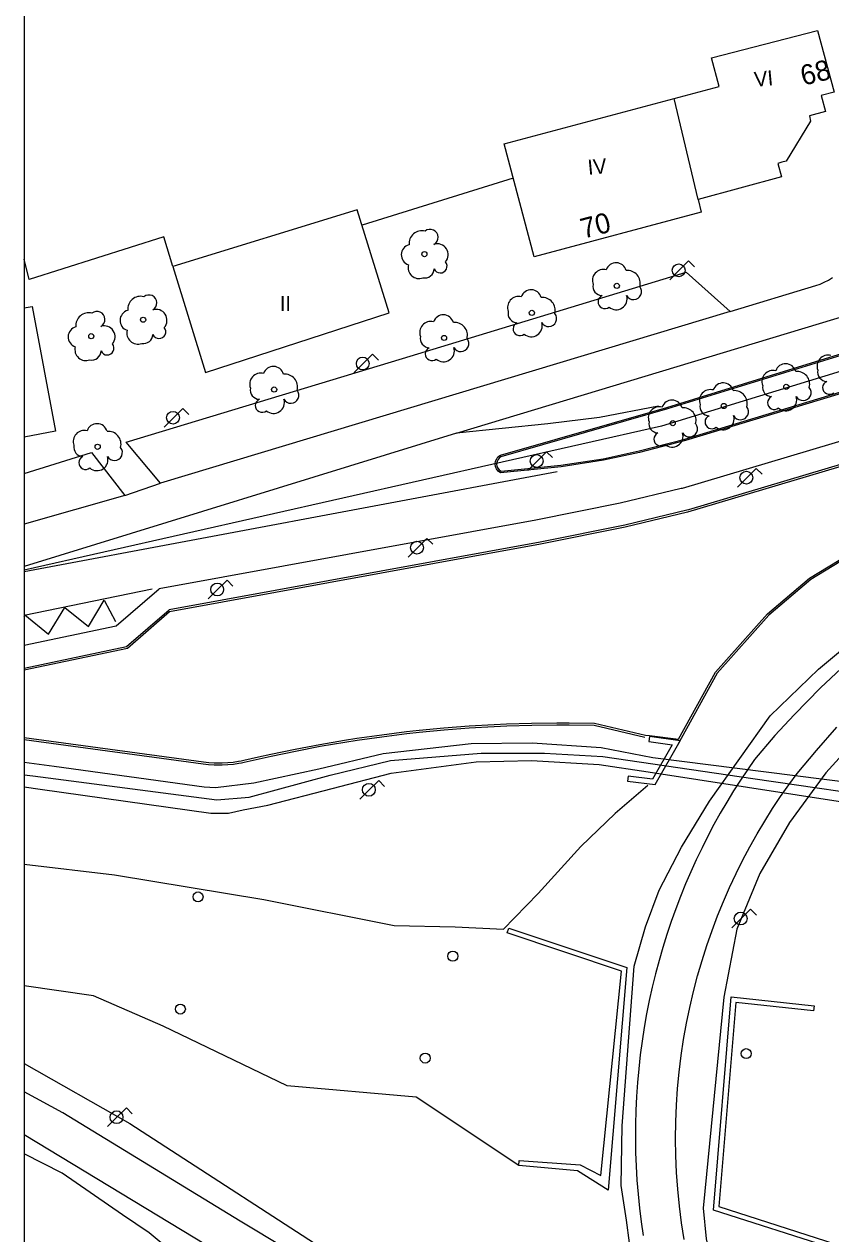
# Model space of a CAD drawing. Extents: x 282771 to 285132, y 4823109 to 4825496.
# Drawn here: x 282771.5 to 282851.9, y 4823838 to 4823958.4 of the extents above; entities that cross this region are included whole.
import ezdxf

# ---------------------------------------------------------------- set-up
doc = ezdxf.new("R2010")
doc.units = 0
for name, color, linetype in [('ACERA-BORDILLO', 7, 'Continuous'), ('ACERA-INTERIOR', 7, 'Continuous'), ('ARBOL', 7, 'Continuous'), ('BORDILLO', 7, 'Continuous'), ('CALLE-EJE', 7, 'Continuous'), ('CARGA_DESCARGA', 7, 'Continuous'), ('CARRIL-BICI-AREA', 7, 'Continuous'), ('CARRIL-BICI-EJE', 7, 'Continuous'), ('Default', 7, 'Continuous'), ('EDIFICIO', 7, 'Continuous'), ('FAROLA', 7, 'Continuous'), ('MEDIANERA', 7, 'Continuous'), ('NUM-PORTAL', 7, 'Continuous'), ('POSTE', 7, 'Continuous'), ('PUENTE', 7, 'Continuous'), ('SENAL-VIARIA', 7, 'Continuous'), ('TALUD', 7, 'Continuous'), ('TXT-ALTURA-EDIFICIO', 7, 'Continuous'), ('VALLA', 7, 'Continuous'), ('ZONA-VERDE', 7, 'Continuous')]:
    doc.layers.add(name, color=color, linetype=linetype)

msp = doc.modelspace()

# ---------------------------------------------------------------- linework, layer by layer
at = {"layer": 'ACERA-BORDILLO'}
for points in [[(282771.5, 4823913.67), (282778.21, 4823915.76), (282781.54, 4823911.48), (282785.08, 4823912.73), (282781.65, 4823916.8), (282809.18, 4823925.14), (282837.45, 4823933.71), (282841.82, 4823929.81), (282850.36, 4823932.39), (282850.79, 4823932.54), (282851.21, 4823932.72), (282851.63, 4823932.94), (282852.03, 4823933.2)], [(282771.5, 4823896.59), (282780.68, 4823898.51), (282784.94, 4823902.19)]]:
    msp.add_lwpolyline(points, dxfattribs=at)
at = {"layer": 'ACERA-INTERIOR'}
msp.add_line((282820.22, 4823943.08), (282805.16, 4823938.42), dxfattribs=at)
for points in [[(282786.3, 4823934.29), (282785.4, 4823937.24), (282771.99, 4823932.99), (282771.5, 4823935.01)], [(282877.45, 4823924.24), (282878.11, 4823922.11), (282837.69, 4823910.06), (282837.53, 4823910.02), (282831.35, 4823908.54), (282822.9, 4823906.84), (282785.94, 4823900.1)], [(282771.5, 4823894.3), (282781.7, 4823896.44), (282785.94, 4823900.1)], [(282771.5, 4823887.2), (282789.33, 4823884.78), (282789.87, 4823884.72), (282790.42, 4823884.68), (282790.69, 4823884.68), (282791.24, 4823884.68), (282791.79, 4823884.7), (282792.34, 4823884.75), (282792.89, 4823884.83), (282793.15, 4823884.88), (282793.42, 4823884.93), (282794.9, 4823885.27), (282796.11, 4823885.54), (282798.54, 4823886.05), (282800.99, 4823886.52), (282803.44, 4823886.94), (282804.68, 4823887.12), (282807.14, 4823887.47), (282809.62, 4823887.78), (282810.86, 4823887.92), (282813.34, 4823888.16), (282815.83, 4823888.36), (282818.32, 4823888.5), (282819.57, 4823888.55), (282822.06, 4823888.63), (282824.55, 4823888.66), (282825.8, 4823888.67), (282828.3, 4823888.63), (282833.35, 4823887.44)]]:
    msp.add_lwpolyline(points, dxfattribs=at)
at = {"layer": 'ARBOL'}
for centre in [(282811.37, 4823935.52), (282830.54, 4823932.36), (282822.08, 4823929.67), (282783.35, 4823928.99), (282778.18, 4823927.35), (282813.33, 4823927.18), (282796.4, 4823922.04), (282847.43, 4823922.31), (282841.2, 4823920.4), (282836.11, 4823918.69), (282778.82, 4823916.34)]:
    msp.add_circle(centre, 0.255, dxfattribs=at)
for centre, radius, start, end in [((282811.94, 4823937.19), 0.797, 298.9625, 128.991), ((282811.11, 4823936.58), 1.27, 75.0327, 185.7993), ((282810.11, 4823935.45), 1.04, 105.6423, 251.3843), ((282812.66, 4823935.46), 1.09, 318.9545, 107.928), ((282810.84, 4823934.19), 1.1, 165.4318, 290.5561), ((282812.96, 4823934.32), 0.672, 203.7367, 39.4725), ((282830.47, 4823933.62), 1.04, 15.6422, 161.3843), ((282811.41, 4823934.08), 0.935, 258.599, 358.1324), ((282829.21, 4823932.89), 1.1, 75.4318, 200.556), ((282831.6, 4823932.62), 1.27, 345.0327, 95.7992), ((282822.01, 4823930.93), 1.04, 15.6422, 161.3843), ((282829.1, 4823932.32), 0.935, 168.5989, 268.1323), ((282832.21, 4823931.79), 0.797, 208.9624, 38.991), ((282783.09, 4823930.05), 1.27, 75.0327, 185.7993), ((282783.92, 4823930.66), 0.797, 298.9625, 128.991), ((282820.75, 4823930.2), 1.1, 75.4318, 200.556), ((282823.14, 4823929.93), 1.27, 345.0327, 95.7992), ((282829.34, 4823930.77), 0.672, 113.7367, 309.4725), ((282830.48, 4823931.07), 1.09, 228.9544, 17.9279), ((282777.92, 4823928.41), 1.27, 75.0327, 185.7993), ((282778.75, 4823929.02), 0.797, 298.9625, 128.991), ((282782.09, 4823928.92), 1.04, 105.6423, 251.3843), ((282784.64, 4823928.93), 1.09, 318.9545, 107.928), ((282820.64, 4823929.63), 0.935, 168.5989, 268.1323), ((282823.75, 4823929.1), 0.797, 208.9624, 38.991), ((282779.47, 4823927.29), 1.09, 318.9545, 107.928), ((282812, 4823927.71), 1.1, 75.4318, 200.556), ((282813.26, 4823928.44), 1.04, 15.6422, 161.3843), ((282814.39, 4823927.44), 1.27, 345.0327, 95.7992), ((282820.88, 4823928.08), 0.672, 113.7367, 309.4725), ((282822.02, 4823928.38), 1.09, 228.9544, 17.9279), ((282776.92, 4823927.28), 1.04, 105.6423, 251.3843), ((282782.82, 4823927.66), 1.1, 165.4318, 290.5561), ((282783.39, 4823927.55), 0.935, 258.599, 358.1324), ((282784.94, 4823927.79), 0.672, 203.7367, 39.4725), ((282811.89, 4823927.14), 0.935, 168.5989, 268.1323), ((282815, 4823926.61), 0.797, 208.9624, 38.991), ((282777.65, 4823926.02), 1.1, 165.4318, 290.5561), ((282778.22, 4823925.91), 0.935, 258.599, 358.1324), ((282779.77, 4823926.15), 0.672, 203.7367, 39.4725), ((282812.13, 4823925.59), 0.672, 113.7367, 309.4725), ((282813.27, 4823925.89), 1.09, 228.9544, 17.9279), ((282851.59, 4823924.36), 1.1, 75.4318, 200.556), ((282795.07, 4823922.57), 1.1, 75.4318, 200.556), ((282796.33, 4823923.3), 1.04, 15.6422, 161.3843), ((282797.46, 4823922.3), 1.27, 345.0327, 95.7992), ((282846.1, 4823922.84), 1.1, 75.4318, 200.556), ((282847.36, 4823923.57), 1.04, 15.6422, 161.3843), ((282848.49, 4823922.57), 1.27, 345.0327, 95.7992), ((282851.48, 4823923.79), 0.935, 168.5989, 268.1323), ((282841.13, 4823921.66), 1.04, 15.6422, 161.3843), ((282845.99, 4823922.27), 0.935, 168.5989, 268.1323), ((282851.72, 4823922.24), 0.672, 113.7367, 309.4725), ((282794.96, 4823922), 0.935, 168.5989, 268.1323), ((282795.2, 4823920.45), 0.672, 113.7367, 309.4725), ((282796.34, 4823920.75), 1.09, 228.9544, 17.9279), ((282798.07, 4823921.47), 0.797, 208.9624, 38.991), ((282839.87, 4823920.93), 1.1, 75.4318, 200.556), ((282842.26, 4823920.66), 1.27, 345.0327, 95.7992), ((282846.23, 4823920.72), 0.672, 113.7367, 309.4725), ((282847.37, 4823921.02), 1.09, 228.9544, 17.9279), ((282849.1, 4823921.74), 0.797, 208.9624, 38.991), ((282834.78, 4823919.22), 1.1, 75.4318, 200.556), ((282836.04, 4823919.95), 1.04, 15.6422, 161.3843), ((282837.17, 4823918.95), 1.27, 345.0327, 95.7992), ((282839.76, 4823920.36), 0.935, 168.5989, 268.1323), ((282842.87, 4823919.83), 0.797, 208.9624, 38.991), ((282834.67, 4823918.65), 0.935, 168.5989, 268.1323), ((282840, 4823918.81), 0.672, 113.7367, 309.4725), ((282841.14, 4823919.11), 1.09, 228.9544, 17.9279), ((282777.49, 4823916.87), 1.1, 75.4318, 200.556), ((282778.75, 4823917.6), 1.04, 15.6422, 161.3843), ((282779.88, 4823916.6), 1.27, 345.0327, 95.7992), ((282834.91, 4823917.1), 0.672, 113.7367, 309.4725), ((282836.05, 4823917.4), 1.09, 228.9544, 17.9279), ((282837.78, 4823918.12), 0.797, 208.9624, 38.991), ((282777.38, 4823916.3), 0.935, 168.5989, 268.1323), ((282780.49, 4823915.77), 0.797, 208.9624, 38.991), ((282777.62, 4823914.75), 0.672, 113.7367, 309.4725), ((282778.76, 4823915.05), 1.09, 228.9544, 17.9279)]:
    msp.add_arc(centre, radius, start, end, dxfattribs=at)
at = {"layer": 'BORDILLO'}
for points in [[(282818.95, 4823915.49), (282835.54, 4823920.25), (282858.01, 4823927.17), (282907.77, 4823942.5), (282962.5, 4823959.67), (282998.6, 4823972.73), (282999.87, 4823969.19), (282967.44, 4823957.37), (282938.24, 4823947.5), (282904.04, 4823937.03), (282863.11, 4823924.74), (282837.37, 4823916.97), (282832.8, 4823915.78), (282829.2, 4823915), (282825, 4823914.35), (282818.97, 4823913.76), (282818.73, 4823913.92), (282818.56, 4823914.13), (282818.46, 4823914.34), (282818.42, 4823914.65), (282818.47, 4823914.91), (282818.59, 4823915.15), (282818.7, 4823915.33), (282818.95, 4823915.49)], [(282922.52, 4823937.88), (282890.69, 4823928.19), (282837.06, 4823912.2), (282836.96, 4823912.17), (282830.87, 4823910.72), (282822.48, 4823909.03), (282784.94, 4823902.19)], [(282832.12, 4823834.83), (282831.52, 4823839.34), (282830.99, 4823842.8), (282831.07, 4823848.74), (282832.26, 4823864.64), (282833.4, 4823868.55), (282834.77, 4823872.19), (282836.98, 4823876.48), (282839.77, 4823881.07), (282845.82, 4823889.56), (282850.62, 4823894.19), (282857.65, 4823900.03), (282867.88, 4823906.29), (282891.12, 4823918.32), (282912.79, 4823929.71), (282924, 4823935.47)], [(282936.64, 4823933.75), (282916.12, 4823923.09), (282891.09, 4823910.38), (282873.4, 4823901.34), (282864.02, 4823895.77), (282857.15, 4823890.08), (282854.38, 4823887.18), (282851.37, 4823883.87), (282847.73, 4823878.93), (282844.78, 4823873.87), (282842.49, 4823868.3), (282841.19, 4823861.55), (282839.15, 4823840.53), (282839.43, 4823837.49), (282841.32, 4823829.91), (282843.62, 4823824.21), (282846.31, 4823818.87), (282849.23, 4823814.17), (282853.68, 4823808.29), (282859.38, 4823803.38), (282866.42, 4823798.27), (282883.39, 4823787), (282899.58, 4823776.32), (282920.28, 4823762.96)], [(282771.5, 4823854.93), (282782.02, 4823848.98), (282804.59, 4823834.35)], [(282771.5, 4823831.35), (282773.36, 4823830.2), (282781.89, 4823825.24), (282790.37, 4823820.46), (282795.21, 4823817.69), (282802.07, 4823814.29), (282811.86, 4823810.18), (282813.43, 4823811.04), (282806.82, 4823817.23), (282798.84, 4823824.79), (282792.36, 4823830.82), (282789.59, 4823833.3), (282787.34, 4823835.27), (282783.94, 4823838.09), (282781.29, 4823839.88), (282775.29, 4823844.03), (282771.5, 4823845.95)]]:
    msp.add_lwpolyline(points, dxfattribs=at)
at = {"layer": 'CALLE-EJE'}
msp.add_lwpolyline([(282857.76, 4823925.36), (282835, 4823918.38), (282771.5, 4823904.07)], dxfattribs=at)
at = {"layer": 'CARGA_DESCARGA'}
msp.add_lwpolyline([(282771.5, 4823899.47), (282771.58, 4823899.62), (282773.93, 4823897.69), (282775.56, 4823900.34), (282777.9, 4823898.44), (282779.47, 4823901.06), (282780.59, 4823898.93)], dxfattribs=at)
at = {"layer": 'CARRIL-BICI-AREA'}
msp.add_line((282771.5, 4823884.9), (282771.5, 4823882.48), dxfattribs=at)
for points in [[(282922.63, 4823845.77), (282910.52, 4823854.7), (282891.47, 4823869.72), (282883.54, 4823875.07), (282879.37, 4823877.19), (282874.74, 4823879.04), (282870.37, 4823880.17), (282865.55, 4823881.09), (282859.59, 4823882.15), (282834.14, 4823885.36), (282828.98, 4823886.36), (282822.1, 4823886.82), (282816.02, 4823886.75), (282807.28, 4823885.76), (282800.87, 4823884.24), (282794.39, 4823882.85), (282790.55, 4823882.39), (282789.42, 4823882.45), (282774.48, 4823884.5), (282771.5, 4823884.9)], [(282771.5, 4823882.48), (282773.09, 4823882.26), (282790.09, 4823879.87), (282791.87, 4823879.87), (282793.33, 4823880.21), (282795.77, 4823880.67), (282802.18, 4823882.31), (282808.07, 4823883.86), (282816.54, 4823884.97), (282822.03, 4823885.1), (282828.78, 4823884.7), (282833.68, 4823883.98), (282858.4, 4823880.17), (282861.64, 4823879.7), (282870.16, 4823878.01), (282877.78, 4823875.34), (282883.09, 4823872.49), (282888.83, 4823868.59), (282893.17, 4823865.4), (282901.14, 4823859.21), (282908.3, 4823853.69), (282911.9, 4823850.84), (282918.24, 4823846), (282928.85, 4823838.34)]]:
    msp.add_lwpolyline(points, dxfattribs=at)
at = {"layer": 'CARRIL-BICI-EJE'}
msp.add_lwpolyline([(282771.5, 4823883.69), (282772.37, 4823883.57), (282790.69, 4823881.18), (282793.92, 4823881.47), (282801.99, 4823883.64), (282807.98, 4823885.11), (282817.03, 4823885.84), (282823.35, 4823885.84), (282829.14, 4823885.51), (282844.08, 4823883.32), (282859.2, 4823881.11), (282870.69, 4823879.11), (282877.47, 4823876.9), (282883.46, 4823873.83), (282896.59, 4823864.41), (282918.16, 4823847.4), (282935.99, 4823834.48)], dxfattribs=at)
at = {"layer": 'Default'}
msp.add_lwpolyline([(285130.1, 4825495.5), (282771.5, 4825495.5), (282771.5, 4823109)], dxfattribs=at)
at = {"layer": 'EDIFICIO'}
for points in [[(282819.31, 4823946.49), (282840.73, 4823952.2), (282839.99, 4823955.06), (282850.54, 4823957.79)], [(282850.54, 4823957.79), (282852.19, 4823951.65), (282850.91, 4823951.31), (282851.34, 4823949.71), (282849.73, 4823949.28), (282849.83, 4823948.77)], [(282849.83, 4823948.77), (282847.41, 4823944.77), (282846.99, 4823944.66), (282846.58, 4823944.54), (282846.95, 4823943.22), (282838.64, 4823940.95), (282838.93, 4823939.71), (282822.32, 4823935.25), (282819.31, 4823946.49)], [(282807.85, 4823929.66), (282804.69, 4823939.94), (282786.3, 4823934.29), (282789.55, 4823923.74), (282807.85, 4823929.66)], [(282771.5, 4823930.16), (282772.3, 4823930.31), (282774.62, 4823917.88), (282771.5, 4823917.29)]]:
    msp.add_lwpolyline(points, dxfattribs=at)
at = {"layer": 'FAROLA'}
for p, q in [((282837.69, 4823934.84), (282836.75, 4823933.91)), ((282838.28, 4823934.25), (282837.69, 4823934.84)), ((282836.75, 4823933.91), (282835.82, 4823932.97)), ((282806.21, 4823925.56), (282805.27, 4823924.63)), ((282806.8, 4823924.97), (282806.21, 4823925.56)), ((282805.27, 4823924.63), (282804.34, 4823923.69)), ((282787.31, 4823920.16), (282786.37, 4823919.23)), ((282787.9, 4823919.57), (282787.31, 4823920.16)), ((282786.37, 4823919.23), (282785.44, 4823918.29)), ((282823.54, 4823915.85), (282822.6, 4823914.92)), ((282824.13, 4823915.26), (282823.54, 4823915.85)), ((282822.6, 4823914.92), (282821.67, 4823913.98)), ((282844.43, 4823914.19), (282843.49, 4823913.26)), ((282845.02, 4823913.6), (282844.43, 4823914.19)), ((282843.49, 4823913.26), (282842.56, 4823912.32)), ((282811.61, 4823907.22), (282810.67, 4823906.29)), ((282812.2, 4823906.63), (282811.61, 4823907.22)), ((282810.67, 4823906.29), (282809.74, 4823905.35)), ((282791.71, 4823903.06), (282790.77, 4823902.13)), ((282792.3, 4823902.47), (282791.71, 4823903.06)), ((282790.77, 4823902.13), (282789.84, 4823901.19)), ((282806.82, 4823883.12), (282805.88, 4823882.19)), ((282807.41, 4823882.53), (282806.82, 4823883.12)), ((282805.88, 4823882.19), (282804.95, 4823881.25)), ((282842.92, 4823869.37), (282841.99, 4823868.43)), ((282843.86, 4823870.3), (282842.92, 4823869.37)), ((282844.45, 4823869.71), (282843.86, 4823870.3)), ((282781.68, 4823850.52), (282780.74, 4823849.59)), ((282782.27, 4823849.93), (282781.68, 4823850.52)), ((282780.74, 4823849.59), (282779.81, 4823848.65))]:
    msp.add_line(p, q, dxfattribs=at)
for centre in [(282836.71, 4823933.91), (282805.23, 4823924.63), (282786.33, 4823919.23), (282822.56, 4823914.92), (282843.45, 4823913.26), (282810.63, 4823906.29), (282790.73, 4823902.13), (282805.84, 4823882.19), (282842.88, 4823869.37), (282780.7, 4823849.59)]:
    msp.add_circle(centre, 0.637, dxfattribs=at)
at = {"layer": 'MEDIANERA'}
msp.add_lwpolyline([(282838.64, 4823940.95), (282836.26, 4823951.01)], dxfattribs=at)
at = {"layer": 'POSTE'}
for centre in [(282788.82, 4823871.52), (282814.21, 4823865.62), (282787.06, 4823860.36), (282843.44, 4823855.92), (282811.46, 4823855.48)]:
    msp.add_circle(centre, 0.5, dxfattribs=at)
at = {"layer": 'PUENTE'}
for points in [[(282833.72, 4823886.99), (282836.04, 4823886.67), (282834.09, 4823883.26), (282831.67, 4823883.54), (282831.61, 4823883.04), (282834.36, 4823882.73), (282836.84, 4823887.07), (282833.79, 4823887.49), (282833.72, 4823886.99)], [(282820.83, 4823845.28), (282826.88, 4823844.85), (282828.96, 4823843.8), (282831.02, 4823864.14), (282819.63, 4823867.94), (282819.79, 4823868.41), (282831.55, 4823864.49), (282829.68, 4823842.32), (282826.62, 4823844.24), (282820.79, 4823844.78), (282820.83, 4823845.28)], [(282850.15, 4823860.17), (282842.39, 4823861.01), (282840.72, 4823840.7), (282852.37, 4823836.96), (282852.22, 4823836.49), (282840.19, 4823840.34), (282841.93, 4823861.57), (282850.2, 4823860.67), (282850.15, 4823860.17)]]:
    msp.add_lwpolyline(points, dxfattribs=at)
at = {"layer": 'SENAL-VIARIA'}
msp.add_line((282771.5, 4823899.59), (282784.25, 4823902.19), dxfattribs=at)
for points in [[(282814.57, 4823917.69), (282855.36, 4823930.02), (282925.39, 4823951.3), (282997.89, 4823976.16)], [(282841.82, 4823929.81), (282785.08, 4823912.73)], [(282834.69, 4823920.37), (282828.82, 4823919.25), (282823.68, 4823918.61), (282814.57, 4823917.69), (282771.5, 4823904.43)], [(282824.59, 4823913.84), (282771.5, 4823903.9)], [(282781.54, 4823911.48), (282771.5, 4823908.63)], [(282852.9, 4823894.27), (282850.84, 4823892.34), (282848.2, 4823889.66), (282846.3, 4823887.58), (282844.26, 4823885.22), (282843.55, 4823884.19), (282842.85, 4823883.14), (282842.16, 4823882.07), (282841.5, 4823880.97), (282840.85, 4823879.86), (282840.22, 4823878.73), (282839.62, 4823877.58), (282839.03, 4823876.42), (282838.46, 4823875.23), (282837.91, 4823874.03), (282837.39, 4823872.81), (282836.89, 4823871.58), (282836.41, 4823870.33), (282835.96, 4823869.07), (282835.53, 4823867.79), (282835.13, 4823866.5), (282834.75, 4823865.19), (282834.4, 4823863.88), (282834.08, 4823862.55), (282833.78, 4823861.22), (282833.51, 4823859.87), (282833.27, 4823858.52), (282833.06, 4823857.15), (282832.87, 4823855.79), (282832.72, 4823854.41), (282832.59, 4823853.03), (282832.5, 4823851.65), (282832.43, 4823850.26), (282832.4, 4823848.87), (282832.39, 4823847.48), (282832.41, 4823846.09), (282832.46, 4823844.7), (282832.55, 4823843.32), (282832.66, 4823841.93), (282832.8, 4823840.55), (282832.97, 4823839.18), (282833.17, 4823837.81)], [(282837.25, 4823837.41), (282836.99, 4823839.08), (282836.78, 4823840.75), (282836.61, 4823842.43), (282836.49, 4823844.1), (282836.42, 4823845.78), (282836.39, 4823847.45), (282836.41, 4823849.12), (282836.48, 4823850.79), (282836.59, 4823852.44), (282836.75, 4823854.09), (282836.95, 4823855.72), (282837.19, 4823857.34), (282837.48, 4823858.94), (282837.81, 4823860.53), (282838.17, 4823862.1), (282838.58, 4823863.65), (282839.03, 4823865.18), (282839.51, 4823866.69), (282840.03, 4823868.17), (282840.58, 4823869.63), (282841.16, 4823871.06), (282841.78, 4823872.47), (282842.43, 4823873.85), (282843.1, 4823875.2), (282843.8, 4823876.52), (282844.53, 4823877.82), (282845.29, 4823879.08), (282846.06, 4823880.31), (282846.86, 4823881.51), (282847.68, 4823882.68), (282848.51, 4823883.82), (282850.43, 4823886.11), (282852.47, 4823888.41)], [(282847.17, 4823806.7), (282793.01, 4823839.23), (282775.34, 4823850.03), (282771.5, 4823852.11)], [(282771.5, 4823847.87), (282790.87, 4823836.16), (282804.6, 4823827.73)]]:
    msp.add_lwpolyline(points, dxfattribs=at)
at = {"layer": 'TALUD'}
for points in [[(282921.63, 4823934.59), (282877.44, 4823914.9), (282868.89, 4823911.99), (282862.01, 4823909.5), (282855.66, 4823906.64), (282849.86, 4823903.11), (282845.7, 4823899.57), (282840.53, 4823893.81), (282836.58, 4823886.63)], [(282833.62, 4823882.6), (282830.38, 4823879.82), (282826.97, 4823876.55), (282822.71, 4823871.86), (282819.23, 4823868.27)]]:
    msp.add_lwpolyline(points, dxfattribs=at)
at = {"layer": 'VALLA'}
for points in [[(282819.25, 4823868.28), (282814.45, 4823868.5), (282808.35, 4823868.65), (282795.37, 4823871.23), (282780.51, 4823873.68), (282771.5, 4823874.74)], [(282820.79, 4823844.78), (282810.55, 4823851.59), (282797.7, 4823852.73), (282785.35, 4823858.65), (282778.42, 4823861.68), (282771.5, 4823862.66)]]:
    msp.add_lwpolyline(points, dxfattribs=at)
at = {"layer": 'ZONA-VERDE'}
for p, q in [((282849.74, 4823903.26), (282855.56, 4823906.81)), ((282845.55, 4823899.7), (282849.74, 4823903.26)), ((282840.36, 4823893.91), (282845.55, 4823899.7)), ((282771.5, 4823894.1), (282771.5, 4823887.4)), ((282836.68, 4823887.23), (282840.36, 4823893.91))]:
    msp.add_line(p, q, dxfattribs=at)
for points in [[(282923.87, 4823935.62), (282924.15, 4823935.99), (282924.21, 4823936.37), (282924.22, 4823936.78), (282924.06, 4823937.11), (282923.85, 4823937.4), (282923.51, 4823937.58), (282923.1, 4823937.69), (282922.55, 4823937.68), (282890.75, 4823928), (282877.76, 4823924.07), (282878.41, 4823921.99), (282837.58, 4823909.82), (282831.39, 4823908.34), (282822.94, 4823906.65), (282785.98, 4823899.91)], [(282858.05, 4823927.03), (282835.58, 4823920.11), (282818.99, 4823915.34), (282818.81, 4823915.22), (282818.72, 4823915.08), (282818.61, 4823914.86), (282818.57, 4823914.65), (282818.6, 4823914.38), (282818.69, 4823914.21), (282818.83, 4823914.03), (282819.01, 4823913.91), (282824.98, 4823914.5), (282829.17, 4823915.15), (282832.76, 4823915.92), (282837.33, 4823917.11), (282863.07, 4823924.88), (282871.73, 4823927.48)], [(282785.98, 4823899.91), (282781.79, 4823896.25), (282771.5, 4823894.1)], [(282771.5, 4823887.4), (282789.36, 4823884.98), (282789.89, 4823884.92), (282790.43, 4823884.88), (282790.7, 4823884.88), (282791.24, 4823884.88), (282791.78, 4823884.9), (282792.32, 4823884.95), (282792.85, 4823885.03), (282793.12, 4823885.07), (282793.38, 4823885.13), (282794.85, 4823885.46), (282796.07, 4823885.74), (282798.5, 4823886.25), (282800.95, 4823886.71), (282803.41, 4823887.13), (282804.65, 4823887.32), (282807.12, 4823887.67), (282809.59, 4823887.98), (282810.84, 4823888.12), (282813.32, 4823888.36), (282815.82, 4823888.55), (282818.31, 4823888.7), (282819.56, 4823888.75), (282822.05, 4823888.83), (282824.55, 4823888.86), (282825.8, 4823888.87), (282828.33, 4823888.83), (282833.4, 4823887.64), (282833.8, 4823887.59), (282836.68, 4823887.23)]]:
    msp.add_lwpolyline(points, dxfattribs=at)

# ---------------------------------------------------------------- texts
at = {"layer": 'NUM-PORTAL'}
for s, rotation, p in [('68', 13.8891, (282849.12, 4823952.28)), ('70', 14.236, (282827.21, 4823937.05))]:
    msp.add_text(s, height=2, rotation=rotation, dxfattribs=at).set_placement(p)
at = {"layer": 'TXT-ALTURA-EDIFICIO'}
for s, rotation, p in [('VI', 5.4749, (282844.29, 4823952.16)), ('IV', 5.4749, (282827.71, 4823943.4)), ('II', 0, (282796.97, 4823929.86))]:
    msp.add_text(s, height=1.5, rotation=rotation, dxfattribs=at).set_placement(p)

doc.saveas('drawing.dxf')
